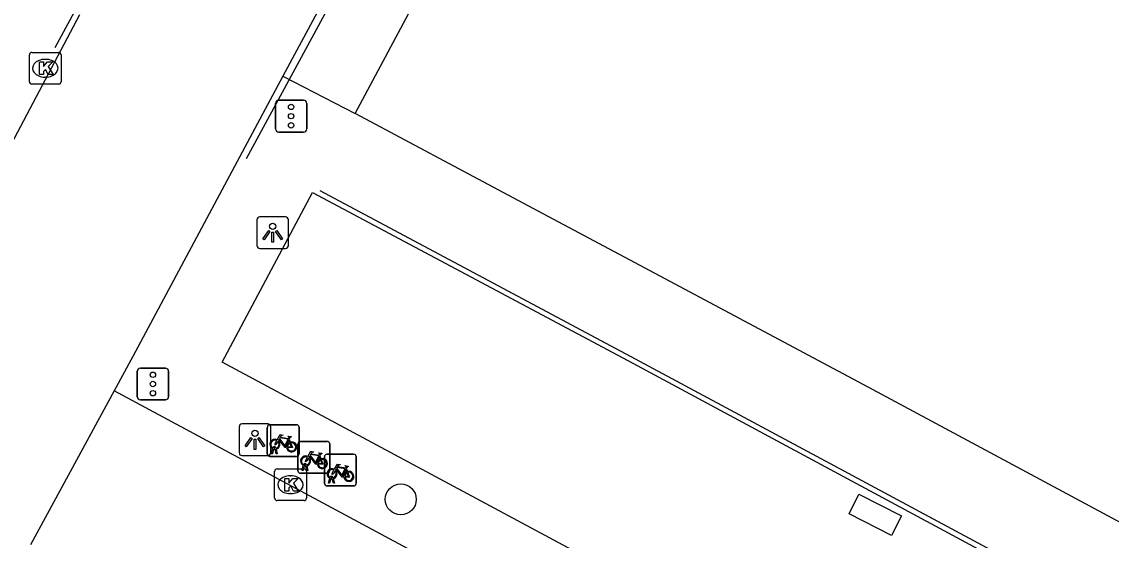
# Model space of a CAD drawing. Extents: x 159489 to 160304, y 383826 to 384530.
# Drawn here: x 159891.43 to 159925.8, y 384161.6 to 384177.94 of the extents above; entities that cross this region are included whole.
import ezdxf

# ---------------------------------------------------------------- set-up
doc = ezdxf.new("R2010")
doc.units = 0
for name, color, linetype in [('IMGEO_Boom', 7, 'Continuous'), ('IMGEO_Fietsenrek', 7, 'Continuous'), ('IMGEO_Kolk', 7, 'Continuous'), ('IMGEO_Lichtpunt', 7, 'Continuous'), ('IMGEO_Lijnafwatering', 7, 'Continuous'), ('IMGEO_Muur', 7, 'Continuous'), ('IMGEO_OVBaan_gesloten', 7, 'Continuous'), ('IMGEO_Pand', 7, 'Continuous'), ('IMGEO_Rijbaan_lokaal_gesloten', 7, 'Continuous'), ('IMGEO_Verkeersregelinstallatiepaal', 7, 'Continuous'), ('IMGEO_Voetpad_open', 7, 'Continuous')]:
    doc.layers.add(name, color=color, linetype=linetype)

msp = doc.modelspace()

# ---------------------------------------------------------------- linework, layer by layer
at = {"layer": 'IMGEO_Boom'}
msp.add_circle((159903.383, 384162.891), 0.489, dxfattribs=at)
at = {"layer": 'IMGEO_Fietsenrek'}
for p, q in [((159899.172, 384164.318), (159899.172, 384165.159)), ((159899.172, 384165.159), (159899.172, 384164.318)), ((159899.247, 384165.243), (159900.088, 384165.243)), ((159900.088, 384165.243), (159899.247, 384165.243)), ((159900.172, 384165.168), (159900.172, 384164.327)), ((159900.172, 384164.327), (159900.172, 384165.168)), ((159899.859, 384164.792), (159899.895, 384164.697)), ((159900.214, 384164.716), (159901.055, 384164.716)), ((159901.055, 384164.716), (159900.214, 384164.716)), ((159899.299, 384164.327), (159899.338, 384164.487)), ((159899.333, 384164.327), (159899.299, 384164.327)), ((159899.368, 384164.475), (159899.333, 384164.327)), ((159899.41, 384164.499), (159899.409, 384164.503)), ((159899.451, 384164.327), (159899.417, 384164.469)), ((159899.441, 384164.51), (159899.442, 384164.503)), ((159899.449, 384164.473), (159899.484, 384164.327)), ((159899.484, 384164.327), (159899.451, 384164.327)), ((159900.139, 384163.791), (159900.139, 384164.632)), ((159900.139, 384164.632), (159900.139, 384163.791)), ((159901.051, 384164.313), (159901.892, 384164.313)), ((159901.892, 384164.313), (159901.051, 384164.313)), ((159901.139, 384164.641), (159901.139, 384163.8)), ((159901.139, 384163.8), (159901.139, 384164.641)), ((159900.097, 384164.243), (159899.256, 384164.243)), ((159899.256, 384164.243), (159900.097, 384164.243)), ((159900.377, 384163.972), (159900.376, 384163.976)), ((159900.408, 384163.983), (159900.409, 384163.976)), ((159900.826, 384164.265), (159900.862, 384164.17)), ((159900.976, 384163.388), (159900.976, 384164.229)), ((159900.976, 384164.229), (159900.976, 384163.388)), ((159901.976, 384164.238), (159901.976, 384163.397)), ((159901.976, 384163.397), (159901.976, 384164.238)), ((159901.064, 384163.716), (159900.223, 384163.716)), ((159900.223, 384163.716), (159901.064, 384163.716)), ((159900.266, 384163.8), (159900.305, 384163.96)), ((159900.3, 384163.8), (159900.266, 384163.8)), ((159900.335, 384163.948), (159900.3, 384163.8)), ((159900.418, 384163.8), (159900.384, 384163.942)), ((159900.416, 384163.946), (159900.451, 384163.8)), ((159900.451, 384163.8), (159900.418, 384163.8)), ((159901.663, 384163.862), (159901.699, 384163.767)), ((159901.901, 384163.313), (159901.06, 384163.313)), ((159901.06, 384163.313), (159901.901, 384163.313)), ((159901.103, 384163.397), (159901.142, 384163.557)), ((159901.137, 384163.397), (159901.103, 384163.397)), ((159901.172, 384163.545), (159901.137, 384163.397)), ((159901.214, 384163.569), (159901.213, 384163.573)), ((159901.255, 384163.397), (159901.221, 384163.539)), ((159901.245, 384163.58), (159901.246, 384163.573)), ((159901.253, 384163.543), (159901.288, 384163.397)), ((159901.288, 384163.397), (159901.255, 384163.397))]:
    msp.add_line(p, q, dxfattribs=at)
for points in [[(159899.506, 384164.717), (159899.454, 384164.627), (159899.414, 384164.602), (159899.415, 384164.649), (159899.47, 384164.743)], [(159899.485, 384164.769), (159899.58, 384164.933), (159899.666, 384164.919), (159899.668, 384164.91), (159899.612, 384164.899), (159899.585, 384164.854), (159899.841, 384164.813)], [(159899.781, 384164.525), (159899.731, 384164.525), (159899.54, 384164.776), (159899.521, 384164.744)], [(159899.828, 384164.788), (159899.571, 384164.829), (159899.554, 384164.8), (159899.721, 384164.58), (159899.828, 384164.788)], [(159899.876, 384164.69), (159899.846, 384164.767), (159899.737, 384164.549), (159899.78, 384164.549)], [(159899.81, 384164.549), (159899.93, 384164.548), (159899.886, 384164.662)], [(159899.906, 384164.669), (159899.961, 384164.524), (159899.811, 384164.524)], [(159899.841, 384164.813), (159899.866, 384164.862), (159899.86, 384164.866), (159899.837, 384164.87), (159899.825, 384164.877), (159899.824, 384164.88), (159899.826, 384164.885), (159899.921, 384164.87), (159899.923, 384164.86), (159899.913, 384164.847), (159899.901, 384164.841), (159899.887, 384164.847), (159899.859, 384164.792)], [(159900.452, 384164.242), (159900.547, 384164.406), (159900.633, 384164.392), (159900.635, 384164.383), (159900.579, 384164.372), (159900.552, 384164.327), (159900.808, 384164.286)], [(159900.808, 384164.286), (159900.833, 384164.335), (159900.827, 384164.339), (159900.804, 384164.343), (159900.792, 384164.35), (159900.791, 384164.353), (159900.793, 384164.358), (159900.888, 384164.343), (159900.89, 384164.333), (159900.88, 384164.32), (159900.868, 384164.314), (159900.854, 384164.32), (159900.826, 384164.265)], [(159900.473, 384164.19), (159900.421, 384164.1), (159900.381, 384164.075), (159900.382, 384164.122), (159900.437, 384164.216)], [(159900.748, 384163.998), (159900.698, 384163.998), (159900.507, 384164.249), (159900.488, 384164.217)], [(159900.795, 384164.261), (159900.538, 384164.302), (159900.521, 384164.273), (159900.688, 384164.053), (159900.795, 384164.261)], [(159900.843, 384164.163), (159900.813, 384164.24), (159900.704, 384164.022), (159900.747, 384164.022)], [(159900.777, 384164.022), (159900.897, 384164.021), (159900.853, 384164.135)], [(159900.873, 384164.142), (159900.928, 384163.997), (159900.778, 384163.997)], [(159901.289, 384163.839), (159901.384, 384164.003), (159901.47, 384163.989), (159901.472, 384163.98), (159901.416, 384163.969), (159901.389, 384163.924), (159901.645, 384163.883)], [(159901.31, 384163.787), (159901.258, 384163.697), (159901.218, 384163.672), (159901.219, 384163.719), (159901.274, 384163.813)], [(159901.585, 384163.595), (159901.535, 384163.595), (159901.344, 384163.846), (159901.325, 384163.814)], [(159901.632, 384163.858), (159901.375, 384163.899), (159901.358, 384163.87), (159901.525, 384163.65), (159901.632, 384163.858)], [(159901.68, 384163.76), (159901.65, 384163.837), (159901.541, 384163.619), (159901.584, 384163.619)], [(159901.614, 384163.619), (159901.734, 384163.618), (159901.69, 384163.732)], [(159901.71, 384163.739), (159901.765, 384163.594), (159901.615, 384163.594)], [(159901.645, 384163.883), (159901.67, 384163.932), (159901.664, 384163.936), (159901.641, 384163.94), (159901.629, 384163.947), (159901.628, 384163.95), (159901.63, 384163.955), (159901.725, 384163.94), (159901.727, 384163.93), (159901.717, 384163.917), (159901.705, 384163.911), (159901.691, 384163.917), (159901.663, 384163.862)]]:
    msp.add_lwpolyline(points, dxfattribs=at)
for centre, radius, start, end in [((159899.25, 384165.165), 0.0779, 92.4484, 184.2845), ((159899.25, 384165.165), 0.0779, 92.4484, 184.2845), ((159900.094, 384165.165), 0.0779, 2.4484, 94.2845), ((159900.094, 384165.165), 0.0779, 2.4484, 94.2845), ((159899.412, 384164.628), 0.159, 62.6766, 242.1369), ((159899.412, 384164.628), 0.129, 63.3192, 238.903), ((159899.412, 384164.628), 0.129, 283.6043, 43.4302), ((159899.412, 384164.628), 0.159, 283.5766, 46.6042), ((159899.939, 384164.544), 0.159, 113.3408, 178.3217), ((159899.939, 384164.544), 0.159, 187.0065, 105.7708), ((159899.939, 384164.544), 0.129, 113.923, 177.9556), ((159899.939, 384164.544), 0.129, 188.6715, 104.5883), ((159900.217, 384164.638), 0.0779, 92.4484, 184.2845), ((159900.217, 384164.638), 0.0779, 92.4484, 184.2845), ((159901.061, 384164.638), 0.0779, 2.4484, 94.2845), ((159901.061, 384164.638), 0.0779, 2.4484, 94.2845), ((159899.25, 384164.321), 0.0779, 182.4484, 274.2845), ((159899.25, 384164.321), 0.0779, 182.4484, 274.2845), ((159899.392, 384164.499), 0.0499, 12.8025, 158.6934), ((159899.412, 384164.628), 0.159, 253.9967, 271.7867), ((159899.392, 384164.499), 0.0174, 12.8025, 163.4502), ((159899.412, 384164.628), 0.129, 253.415, 269.0204), ((159900.094, 384164.321), 0.0779, 272.4484, 4.2845), ((159900.094, 384164.321), 0.0779, 272.4484, 4.2845), ((159901.054, 384164.235), 0.0779, 92.4484, 184.2845), ((159901.054, 384164.235), 0.0779, 92.4484, 184.2845), ((159901.898, 384164.235), 0.0779, 2.4484, 94.2845), ((159901.898, 384164.235), 0.0779, 2.4484, 94.2845), ((159900.379, 384164.101), 0.159, 62.6766, 242.1369), ((159900.379, 384164.101), 0.129, 63.3192, 238.903), ((159900.359, 384163.972), 0.0499, 12.8025, 158.6934), ((159900.359, 384163.972), 0.0174, 12.8025, 163.4502), ((159900.379, 384164.101), 0.129, 253.415, 269.0204), ((159900.379, 384164.101), 0.129, 283.6043, 43.4302), ((159900.379, 384164.101), 0.159, 283.5766, 46.6042), ((159900.906, 384164.017), 0.159, 113.3408, 178.3217), ((159900.906, 384164.017), 0.159, 187.0065, 105.7708), ((159900.906, 384164.017), 0.129, 113.923, 177.9556), ((159900.906, 384164.017), 0.129, 188.6715, 104.5883), ((159900.217, 384163.794), 0.0779, 182.4484, 274.2845), ((159900.217, 384163.794), 0.0779, 182.4484, 274.2845), ((159900.379, 384164.101), 0.159, 253.9967, 271.7867), ((159901.216, 384163.698), 0.159, 62.6766, 242.1369), ((159901.061, 384163.794), 0.0779, 272.4484, 4.2845), ((159901.061, 384163.794), 0.0779, 272.4484, 4.2845), ((159901.216, 384163.698), 0.129, 63.3192, 238.903), ((159901.216, 384163.698), 0.129, 283.6043, 43.4302), ((159901.216, 384163.698), 0.159, 283.5766, 46.6042), ((159901.743, 384163.614), 0.159, 113.3408, 178.3217), ((159901.743, 384163.614), 0.159, 187.0065, 105.7708), ((159901.743, 384163.614), 0.129, 113.923, 177.9556), ((159901.743, 384163.614), 0.129, 188.6715, 104.5883), ((159901.054, 384163.391), 0.0779, 182.4484, 274.2845), ((159901.054, 384163.391), 0.0779, 182.4484, 274.2845), ((159901.196, 384163.569), 0.0499, 12.8025, 158.6934), ((159901.216, 384163.698), 0.159, 253.9967, 271.7867), ((159901.196, 384163.569), 0.0174, 12.8025, 163.4502), ((159901.216, 384163.698), 0.129, 253.415, 269.0204), ((159901.898, 384163.391), 0.0779, 272.4484, 4.2845), ((159901.898, 384163.391), 0.0779, 272.4484, 4.2845)]:
    msp.add_arc(centre, radius, start, end, dxfattribs=at)
at = {"layer": 'IMGEO_Kolk'}
for p, q in [((159891.666, 384176.053), (159891.666, 384176.905)), ((159891.741, 384176.979), (159892.593, 384176.979)), ((159892.154, 384176.759), (159892.179, 384176.759)), ((159892.667, 384176.905), (159892.667, 384176.053)), ((159892.177, 384176.199), (159892.152, 384176.199)), ((159892.593, 384175.979), (159891.741, 384175.979)), ((159899.403, 384162.926), (159899.403, 384163.778)), ((159899.478, 384163.852), (159900.33, 384163.852)), ((159899.891, 384163.632), (159899.916, 384163.632)), ((159900.404, 384163.778), (159900.404, 384162.926)), ((159899.914, 384163.072), (159899.889, 384163.072)), ((159900.33, 384162.852), (159899.478, 384162.852))]:
    msp.add_line(p, q, dxfattribs=at)
for points in [[(159891.666, 384176.053), (159891.666, 384176.905)], [(159891.741, 384176.979), (159892.593, 384176.979)], [(159892.667, 384176.905), (159892.667, 384176.053)], [(159891.987, 384176.679), (159892.11, 384176.679), (159892.11, 384176.528), (159892.24, 384176.679), (159892.404, 384176.679), (159892.258, 384176.528), (159892.411, 384176.279), (159892.259, 384176.279), (159892.174, 384176.443), (159892.11, 384176.376), (159892.11, 384176.279), (159891.987, 384176.279), (159891.987, 384176.679)], [(159892.593, 384175.979), (159891.741, 384175.979)], [(159899.403, 384162.926), (159899.403, 384163.778)], [(159899.478, 384163.852), (159900.33, 384163.852)], [(159900.404, 384163.778), (159900.404, 384162.926)], [(159899.724, 384163.552), (159899.847, 384163.552), (159899.847, 384163.401), (159899.977, 384163.552), (159900.141, 384163.552), (159899.995, 384163.401), (159900.148, 384163.152), (159899.996, 384163.152), (159899.911, 384163.316), (159899.847, 384163.249), (159899.847, 384163.152), (159899.724, 384163.152), (159899.724, 384163.552)], [(159900.33, 384162.852), (159899.478, 384162.852)]]:
    msp.add_lwpolyline(points, dxfattribs=at)
for centre, start, end in [((159891.743, 384176.903), 91.552, 178.448), ((159891.743, 384176.903), 91.552, 178.448), ((159892.591, 384176.903), 1.552, 88.448), ((159892.591, 384176.903), 1.552, 88.448), ((159891.743, 384176.055), 181.552, 268.448), ((159891.743, 384176.055), 181.552, 268.448), ((159892.591, 384176.055), 271.552, 358.448), ((159892.591, 384176.055), 271.552, 358.448), ((159899.48, 384163.776), 91.552, 178.448), ((159899.48, 384163.776), 91.552, 178.448), ((159900.328, 384163.776), 1.552, 88.448), ((159900.328, 384163.776), 1.552, 88.448), ((159899.48, 384162.928), 181.552, 268.448), ((159899.48, 384162.928), 181.552, 268.448), ((159900.328, 384162.928), 271.552, 358.448), ((159900.328, 384162.928), 271.552, 358.448)]:
    msp.add_arc(centre, 0.0765, start, end, dxfattribs=at)
for centre, major_axis, ratio, start_param, end_param in [((159892.153, 384176.479), (-0.387, 0.002), 0.722429, 4.712389, 7.853982), ((159892.178, 384176.479), (-0.39, 0.002), 0.717154, 1.570796, 4.712389), ((159899.89, 384163.352), (-0.387, 0.002), 0.722429, 4.712389, 7.853982), ((159899.915, 384163.352), (-0.39, 0.002), 0.717154, 1.570796, 4.712389)]:
    msp.add_ellipse(centre, major_axis=major_axis, ratio=ratio, start_param=start_param, end_param=end_param, dxfattribs=at)
at = {"layer": 'IMGEO_Lichtpunt'}
for p, q in [((159898.843, 384171.7), (159898.843, 384170.893)), ((159898.843, 384171.7), (159898.843, 384170.893)), ((159899.745, 384171.795), (159898.937, 384171.795)), ((159899.745, 384171.795), (159898.937, 384171.795)), ((159899.839, 384170.893), (159899.839, 384171.7)), ((159899.839, 384170.893), (159899.839, 384171.7)), ((159898.937, 384170.799), (159899.745, 384170.799)), ((159898.937, 384170.799), (159899.745, 384170.799)), ((159898.282, 384165.173), (159898.282, 384164.366)), ((159898.282, 384165.173), (159898.282, 384164.366)), ((159899.184, 384165.268), (159898.376, 384165.268)), ((159899.184, 384165.268), (159898.376, 384165.268)), ((159899.278, 384164.366), (159899.278, 384165.173)), ((159899.278, 384164.366), (159899.278, 384165.173)), ((159898.376, 384164.272), (159899.184, 384164.272)), ((159898.376, 384164.272), (159899.184, 384164.272))]:
    msp.add_line(p, q, dxfattribs=at)
for points in [[(159899.217, 384171.364), (159899.256, 384171.336), (159899.068, 384171.074), (159899.03, 384171.101), (159899.217, 384171.364)], [(159899.319, 384171.316), (159899.366, 384171.316), (159899.366, 384170.994), (159899.319, 384170.994), (159899.319, 384171.316)], [(159899.429, 384171.336), (159899.467, 384171.363), (159899.654, 384171.101), (159899.615, 384171.073), (159899.429, 384171.336)], [(159898.656, 384164.837), (159898.695, 384164.809), (159898.507, 384164.547), (159898.469, 384164.574), (159898.656, 384164.837)], [(159898.758, 384164.789), (159898.805, 384164.789), (159898.805, 384164.467), (159898.758, 384164.467), (159898.758, 384164.789)], [(159898.868, 384164.809), (159898.906, 384164.836), (159899.093, 384164.574), (159899.054, 384164.546), (159898.868, 384164.809)]]:
    msp.add_lwpolyline(points, dxfattribs=at)
for centre in [(159899.342, 384171.498), (159898.781, 384164.971)]:
    msp.add_circle(centre, 0.0994, dxfattribs=at)
for centre, start, end in [((159898.937, 384171.7), 90, 180), ((159898.937, 384171.7), 90, 180), ((159899.745, 384171.7), 0, 90), ((159899.745, 384171.7), 0, 90), ((159898.937, 384170.893), 180, 270), ((159898.937, 384170.893), 180, 270), ((159899.745, 384170.893), 270, 0), ((159899.745, 384170.893), 270, 360), ((159898.376, 384165.173), 90, 180), ((159898.376, 384165.173), 90, 180), ((159899.184, 384165.173), 0, 90), ((159899.184, 384165.173), 0, 90), ((159898.376, 384164.366), 180, 270), ((159898.376, 384164.366), 180, 270), ((159899.184, 384164.366), 270, 0), ((159899.184, 384164.366), 270, 360)]:
    msp.add_arc(centre, 0.0946, start, end, dxfattribs=at)
at = {"layer": 'IMGEO_Lijnafwatering'}
for points in [[(159892.479, 384177.137), (159893.839, 384179.64), (159900.65, 384192.169)], [(159898.51, 384173.637), (159906.743, 384188.782)], [(159900.827, 384172.621), (159905.514, 384170.125), (159910.774, 384167.323), (159917.499, 384163.714)], [(159917.499, 384163.714), (159934.155, 384154.775)]]:
    msp.add_lwpolyline(points, dxfattribs=at)
at = {"layer": 'IMGEO_Muur'}
msp.add_lwpolyline([(159918.865, 384161.754), (159917.523, 384162.43), (159917.836, 384163.051), (159919.178, 384162.374), (159918.865, 384161.754)], dxfattribs=at)
at = {"layer": 'IMGEO_OVBaan_gesloten'}
for points in [[(159917.564, 384209.236), (159917.37, 384209.066), (159899.663, 384176.232)], [(159888.635, 384169.463), (159893.253, 384178.177)], [(159899.663, 384176.232), (159894.932, 384167.392), (159894.341, 384166.312)], [(159894.341, 384166.312), (159891.699, 384161.454)]]:
    msp.add_lwpolyline(points, dxfattribs=at)
at = {"layer": 'IMGEO_Pand'}
for points in [[(159901.938, 384175.054), (159916.85, 384202.907), (159917.432, 384202.595)], [(160002.485, 384121.2), (159993.803, 384125.855), (159988.602, 384128.644), (159972.877, 384137.075), (159970.476, 384138.363), (159951.365, 384148.61), (159948.39, 384150.205), (159940.225, 384154.583), (159935.251, 384157.25), (159918.126, 384166.432), (159912.035, 384169.676), (159906.775, 384172.478), (159901.96, 384175.043), (159901.938, 384175.054)]]:
    msp.add_lwpolyline(points, dxfattribs=at)
at = {"layer": 'IMGEO_Rijbaan_lokaal_gesloten'}
for points in [[(159998.32, 384113.209), (159991.549, 384116.926), (159897.742, 384167.217), (159900.602, 384172.559), (159905.438, 384169.984), (159910.698, 384167.182), (160001.178, 384118.557)], [(159912.004, 384156.822), (159894.341, 384166.312)]]:
    msp.add_lwpolyline(points, dxfattribs=at)
at = {"layer": 'IMGEO_Verkeersregelinstallatiepaal'}
for p, q in [((159899.428, 384174.568), (159899.428, 384175.368)), ((159899.428, 384175.368), (159899.428, 384174.568)), ((159899.528, 384175.468), (159900.318, 384175.468)), ((159900.318, 384175.468), (159899.528, 384175.468)), ((159900.418, 384175.368), (159900.418, 384174.568)), ((159900.418, 384174.568), (159900.418, 384175.368)), ((159900.318, 384174.468), (159899.528, 384174.468)), ((159899.528, 384174.468), (159900.318, 384174.468)), ((159895.067, 384166.127), (159895.067, 384166.927)), ((159895.067, 384166.927), (159895.067, 384166.127)), ((159895.167, 384167.027), (159895.957, 384167.027)), ((159895.957, 384167.027), (159895.167, 384167.027)), ((159896.057, 384166.927), (159896.057, 384166.127)), ((159896.057, 384166.127), (159896.057, 384166.927)), ((159895.957, 384166.027), (159895.167, 384166.027)), ((159895.167, 384166.027), (159895.957, 384166.027))]:
    msp.add_line(p, q, dxfattribs=at)
for centre in [(159899.923, 384175.258), (159899.923, 384174.968), (159899.923, 384174.678), (159895.562, 384166.817), (159895.562, 384166.527), (159895.562, 384166.237)]:
    msp.add_circle(centre, 0.085, dxfattribs=at)
for centre, start, end in [((159899.528, 384175.368), 90, 180), ((159899.528, 384175.368), 90, 180), ((159900.318, 384175.368), 0, 90), ((159900.318, 384175.368), 360, 90), ((159899.528, 384174.568), 180, 270), ((159899.528, 384174.568), 180, 270), ((159900.318, 384174.568), 270, 0), ((159900.318, 384174.568), 270, 0), ((159895.167, 384166.927), 90, 180), ((159895.167, 384166.927), 90, 180), ((159895.957, 384166.927), 0, 90), ((159895.957, 384166.927), 360, 90), ((159895.167, 384166.127), 180, 270), ((159895.167, 384166.127), 180, 270), ((159895.957, 384166.127), 270, 0), ((159895.957, 384166.127), 270, 0)]:
    msp.add_arc(centre, 0.1, start, end, dxfattribs=at)
at = {"layer": 'IMGEO_Voetpad_open'}
msp.add_lwpolyline([(159899.663, 384176.232), (159901.938, 384175.054)], dxfattribs=at)

doc.saveas('drawing.dxf')
